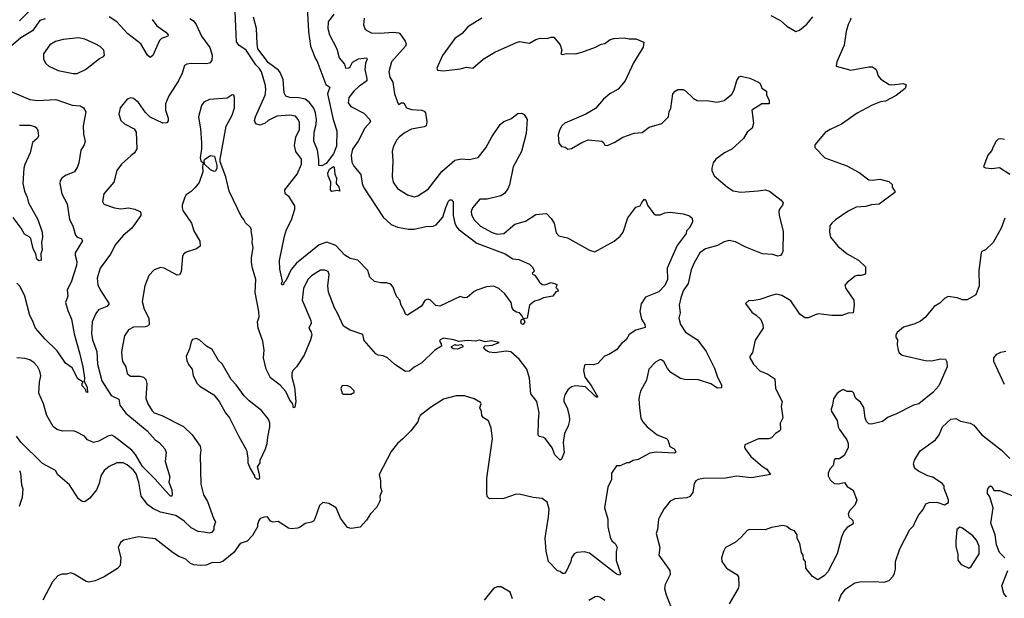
# Model space of a CAD drawing. Extents: x 1246230 to 1426786, y 660032 to 763141.
# Tile 301 of 566: x 1364047 to 1371733, y 678499 to 683012. Entities that reach past the tile are written whole.
import ezdxf

# ---------------------------------------------------------------- set-up
doc = ezdxf.new("R2010")
doc.units = 0

msp = doc.modelspace()

# ---------------------------------------------------------------- linework, layer by layer
at = {"layer": '0CON10XD'}
for points in [[(1366498.8, 683055), (1366454.6, 682995.4), (1366451.2, 682945), (1366463.8, 682893.8), (1366523.1, 682785), (1366540.6, 682715), (1366581.2, 682665), (1366590, 682635), (1366615, 682636.9), (1366625.4, 682645), (1366645, 682682), (1366692.6, 682707.4), (1366754.2, 682714.2), (1366758.1, 682705), (1366745, 682672.5), (1366739.6, 682625), (1366757.5, 682555), (1366755.6, 682535), (1366690.2, 682489.8), (1366655.7, 682455), (1366615.8, 682405), (1366611.4, 682365), (1366631.2, 682335), (1366733.9, 682283.9), (1366780.8, 682235), (1366785.6, 682215), (1366740.5, 682165), (1366688.6, 682065), (1366645, 682001.2), (1366635.4, 681955), (1366640.4, 681900.4), (1366655, 681870), (1366710, 681805), (1366719.6, 681735), (1366731.2, 681705), (1366883.1, 681473.1), (1366945.6, 681415), (1366995.4, 681394.6), (1367081.2, 681378.8), (1367125, 681378.9), (1367218, 681398), (1367275, 681402.5), (1367298.9, 681411.1), (1367349.3, 681470.7), (1367372.4, 681547.6), (1367395, 681598), (1367405, 681607.1), (1367417.1, 681607.1), (1367431.1, 681591.1), (1367430.9, 681485), (1367442.8, 681425), (1367456.8, 681396.8), (1367475, 681376.8), (1367615, 681269.6), (1367835.3, 681185.3), (1367895, 681147.5), (1367941.7, 681141.7), (1368026.7, 681105), (1368046.2, 681085), (1368062.5, 681055), (1368060, 681045), (1368047.5, 681035), (1368053.3, 681025), (1368068.3, 681018.3), (1368103.3, 680965), (1368125, 680946.2), (1368145, 680943.3), (1368195, 680961.9), (1368235, 680948.8), (1368242.5, 680945), (1368232.5, 680922.5), (1368248.3, 680908.3), (1368250, 680895), (1368231.7, 680888.3), (1368207.5, 680855), (1368135, 680842), (1368105, 680826.7), (1368065, 680816.7), (1368025, 680786.7), (1368007.5, 680685), (1367980, 680680), (1367988.8, 680655), (1367976, 680634), (1367965, 680639.2), (1367958.6, 680655), (1367965, 680673.3), (1367980, 680680), (1367967.5, 680705), (1367947.5, 680725), (1367925, 680730), (1367904, 680744), (1367890.7, 680765), (1367882.9, 680805), (1367832.6, 680872.6), (1367785.8, 680915), (1367746.7, 680933.3), (1367691.7, 680928.3), (1367615, 680902.5), (1367595, 680892.5), (1367540, 680845), (1367517, 680843), (1367485, 680852.5), (1367325, 680778.9), (1367295, 680783.3), (1367254.1, 680824.1), (1367235, 680832.5), (1367225, 680830), (1367208.3, 680821.7), (1367182.4, 680777.6), (1367075, 680707.5), (1367057.5, 680715), (1367048, 680745), (1367023.3, 680785), (1367013.3, 680825), (1366989.5, 680849.5), (1366975.7, 680885.7), (1366960.8, 680925), (1366945, 680948), (1366910.8, 680960.8), (1366865, 680959.4), (1366815, 680970.8), (1366780.6, 681005), (1366763.1, 681055), (1366685, 681136), (1366625, 681150), (1366585, 681175.6), (1366515, 681251.4), (1366445, 681277.8), (1366385, 681256.7), (1366206.6, 681113.4), (1366166.1, 681063.9), (1366125, 680975.6), (1366109.2, 680960.8), (1366105, 680947.5), (1366095, 680942.5), (1366090, 680955), (1366097.3, 680972.7), (1366077.5, 681067.5), (1366073.8, 681135), (1366113.6, 681325), (1366130, 681375), (1366169.1, 681450.9), (1366194, 681535), (1366195, 681560), (1366150.5, 681630.5), (1366120, 681655), (1366116.7, 681685), (1366211.7, 681808.3), (1366246.2, 681885), (1366245.4, 681925), (1366202.2, 681985), (1366191.4, 682031.4), (1366202.5, 682095), (1366230, 682155), (1366229.5, 682209.5), (1366220, 682235), (1366199.3, 682259.3), (1366155, 682267.8), (1366055, 682260.4), (1365986.2, 682225), (1365962.5, 682205), (1365925, 682190), (1365890.7, 682200.7), (1365880, 682225), (1365886.2, 682255), (1365962.9, 682425), (1365968.4, 682465), (1365965, 682498), (1365934.8, 682604.8), (1365916.9, 682635), (1365891, 682661), (1365815, 682775.5), (1365757.1, 682815), (1365740.2, 682840.2), (1365723.1, 683195)], [(1366287.4, 683157.4), (1366300.7, 682920.7), (1366315.8, 682805.8), (1366355.9, 682705.9), (1366365.7, 682695), (1366436, 682506), (1366467.5, 682485), (1366450, 682435), (1366494.6, 682234.6), (1366521.1, 682145), (1366520, 682025), (1366496.9, 681965), (1366438.1, 681891.9), (1366405, 681872.9), (1366382.5, 681875), (1366381.8, 681918.2), (1366371.9, 681995), (1366343.6, 682065), (1366346.3, 682136.3), (1366361.3, 682195), (1366364.2, 682235), (1366356.6, 682285), (1366342, 682322), (1366305, 682370), (1366275, 682392.8), (1366225, 682403.1), (1366155.4, 682405.4), (1366124, 682415), (1366111.5, 682441.5), (1366102.9, 682545), (1366081.1, 682601.1), (1366067.5, 682617.5), (1365988, 682675), (1365906.7, 682785), (1365899.5, 682825), (1365895, 682943.3), (1365872.7, 683032.7)], [(1364114.6, 683075), (1364046.1, 683003.9)], [(1364245, 683018), (1364205, 683005.4), (1364145.3, 682924.7), (1364055, 682870.9), (1363981.1, 682805)], [(1367655, 683023.8), (1367545, 682957.5), (1367501.2, 682905), (1367443.3, 682865), (1367347.3, 682732.7), (1367303.3, 682635), (1367307.5, 682617.5), (1367355, 682614), (1367485, 682628), (1367535, 682641.2), (1367585, 682634.3), (1367665, 682705.7), (1367755, 682758.1), (1367925, 682835.7), (1367948, 682842), (1368025, 682828.8), (1368075, 682858.8), (1368110.5, 682869.5), (1368165, 682866.2), (1368195, 682876.7), (1368216.1, 682876.1), (1368265, 682817.5), (1368277.5, 682775), (1368270, 682745), (1368285, 682740), (1368315, 682747.5), (1368385, 682746.7), (1368435, 682758.8), (1368541.7, 682798.3), (1368585, 682821.2), (1368615, 682826.7), (1368655, 682856.7), (1368683.9, 682866.1), (1368765, 682871.2), (1368805, 682863.3), (1368855, 682862.5), (1368917.5, 682837.5), (1368912.3, 682797.7), (1368838, 682675), (1368774, 682535), (1368719.6, 682470.4), (1368653.8, 682435), (1368605, 682393.3), (1368540.5, 682319.5), (1368465, 682276.2), (1368302.5, 682205), (1368278.8, 682185), (1368260.5, 682149.5), (1368251.2, 682115), (1368255, 682050), (1368275, 682022.5), (1368305, 682017.5), (1368325, 682003.3), (1368355, 682006.7), (1368434.3, 682055.7), (1368485, 682076), (1368590, 682065), (1368603.3, 682055), (1368615, 682033.3), (1368635, 682030), (1368693.6, 682056.4), (1368755, 682096.7), (1368843.6, 682126.4), (1368905, 682132.5), (1368960, 682175), (1369058.3, 682201.7), (1369112.5, 682255), (1369117.5, 682295), (1369129.3, 682320.7), (1369144, 682435), (1369162.5, 682455), (1369185, 682466.7), (1369225, 682468.8), (1369245, 682458.8), (1369305, 682400), (1369335, 682383.3), (1369425, 682380), (1369488.3, 682368.3), (1369545, 682382), (1369605, 682430.8), (1369624.2, 682465), (1369645, 682537.5), (1369664.1, 682565.9), (1369675, 682571.2), (1369745, 682555.8), (1369815, 682526.2), (1369825.7, 682515.7), (1369838.8, 682478.8), (1369877.5, 682455), (1369877, 682423), (1369896.2, 682385), (1369897.5, 682355), (1369840, 682355), (1369762.9, 682307.1), (1369776, 682205), (1369765, 682166.7), (1369725, 682133.8), (1369696, 682085), (1369605, 682002), (1369548.8, 681975), (1369481.2, 681925), (1369458.8, 681895), (1369450, 681855), (1369450, 681835), (1369466.7, 681795), (1369571.2, 681705), (1369615, 681677.5), (1369675, 681667.8), (1369811.9, 681678.1), (1369865, 681686.2), (1369900.8, 681675), (1369991.2, 681605), (1370006.2, 681585), (1370001.2, 681565), (1369976.9, 681533.1), (1369971.4, 681515), (1369974, 681485), (1370006.1, 681363.9), (1370002.5, 681205), (1369995.8, 681185), (1369985, 681173.1), (1369965, 681166.9), (1369925, 681181.5), (1369845, 681186.9), (1369715, 681238.5), (1369635, 681279.5), (1369585, 681289.4), (1369545, 681280.6), (1369495, 681250), (1369398.8, 681225), (1369356.4, 681193.6), (1369312.5, 681115), (1369288.3, 681061.7), (1369265.4, 680954.6), (1369225, 680896), (1369206.7, 680843.3), (1369195.5, 680785), (1369202.5, 680725), (1369192.5, 680685), (1369204.2, 680635), (1369244.6, 680574.6), (1369338.6, 680515), (1369404.5, 680424.5), (1369470, 680295), (1369493.3, 680225), (1369524, 680165), (1369525, 680140), (1369495, 680138.9), (1369440.9, 680170.9), (1369345, 680202.3), (1369235, 680205.4), (1369205, 680213.6), (1369129.9, 680259.9), (1369102.4, 680292.4), (1369074.2, 680345), (1369055, 680360), (1369045, 680360.8), (1369009.7, 680340.3), (1368958.6, 680285), (1368938.8, 680201.2), (1368893.3, 680115), (1368886, 680084), (1368878.8, 680055), (1368883.8, 679985), (1368895.8, 679905), (1368912, 679875), (1368945.8, 679835.8), (1369023.8, 679775), (1369096.7, 679745), (1369106.2, 679735), (1369122.5, 679682.5), (1369155.3, 679665.3), (1369168.1, 679641.9), (1369166.2, 679635), (1369155, 679631.2), (1369015, 679639.4), (1368965, 679630), (1368875, 679581.2), (1368835, 679573.3), (1368805, 679556.7), (1368783.6, 679556.4), (1368735, 679533.3), (1368705, 679532.5), (1368666.2, 679475), (1368666, 679425), (1368638, 679365), (1368612.5, 679205), (1368636.7, 679115), (1368638.6, 679055), (1368655.8, 678975), (1368668, 678948), (1368696.2, 678925), (1368710, 678895), (1368703.8, 678865), (1368703.9, 678793.9), (1368737.7, 678692.3), (1368731.7, 678678.3), (1368705, 678686), (1368495, 678851.8), (1368455, 678861.9), (1368395, 678855.8), (1368375, 678846), (1368354.3, 678815), (1368348.1, 678785), (1368313.6, 678706.4), (1368298.3, 678691.7), (1368285, 678692.5), (1368265, 678707.5), (1368243.9, 678713.9), (1368175, 678786.7), (1368157.6, 678867.6), (1368147.9, 678967.9), (1368175.5, 679135), (1368178.9, 679195), (1368165, 679248.8), (1368125, 679276), (1368055, 679284.3), (1367945, 679310), (1367915, 679308), (1367825, 679278), (1367713.9, 679273.9), (1367695, 679292.5), (1367692, 679315), (1367693.1, 679435), (1367737.5, 679745), (1367726.7, 679825), (1367705, 679882.5), (1367667.7, 679907.7), (1367653.8, 679925), (1367651.2, 679955), (1367638.8, 679985), (1367648, 680015), (1367643.8, 680025), (1367595, 680055.8), (1367518.8, 680078.8), (1367455, 680078), (1367355, 680052), (1367253.9, 679986.1), (1367174, 679925), (1367161.2, 679905), (1367153.8, 679875), (1367099.2, 679805), (1367038.3, 679741.7), (1366995, 679706.7), (1366947.3, 679642.7), (1366852.5, 679465), (1366863.3, 679415), (1366863.3, 679365), (1366872.5, 679335), (1366858.8, 679295), (1366860, 679265), (1366853.6, 679246.4), (1366835, 679210), (1366785, 679157.5), (1366755, 679107.5), (1366705, 679053.3), (1366635, 679043.3), (1366605, 679050), (1366551.2, 679125), (1366517.5, 679205), (1366458.8, 679238.8), (1366413.9, 679246.1), (1366386.4, 679223.6), (1366350.7, 679119.3), (1366339.3, 679100.7), (1366325, 679092.5), (1366275, 679083.3), (1366236.1, 679053.9), (1366215, 679046.7), (1366165, 679040), (1366145, 679046.2), (1366065, 679097.5), (1366025, 679092.5), (1366005, 679100), (1365980, 679135), (1365955, 679132.5), (1365925, 679120), (1365913.3, 679105), (1365902.5, 679075), (1365902.5, 679055), (1365865, 678987.5), (1365822.5, 678945), (1365768.8, 678925), (1365718, 678855), (1365635, 678788), (1365611.7, 678778.3), (1365545, 678774.2), (1365501.7, 678758.3), (1365455, 678754), (1365405, 678760), (1365380.3, 678770.3), (1365344.1, 678804.1), (1365290, 678825), (1365245, 678854), (1365105, 678962), (1364975, 678978.8), (1364857.3, 678952.7), (1364833.8, 678935), (1364816.2, 678895), (1364837.1, 678815), (1364830, 678755), (1364809.1, 678730.9), (1364705, 678666), (1364635, 678634), (1364585, 678623.8), (1364565, 678630), (1364477.5, 678685), (1364445, 678696.2), (1364413, 678687), (1364375, 678686.7), (1364345, 678673.3), (1364302.7, 678627.3), (1364226.7, 678485)], [(1366734.3, 683025), (1366731.2, 682971.2), (1366743.8, 682935), (1366790.9, 682910.9), (1366855, 682907.1), (1366965, 682915.8), (1367005, 682910), (1367015, 682903.8), (1367055.7, 682845), (1367062.9, 682825), (1367058.6, 682805), (1366948.1, 682685), (1366928.2, 682605), (1366936.7, 682565), (1366960, 682525), (1366973.2, 682433.2), (1367000, 682355), (1367005, 682351.9), (1367025, 682363.1), (1367044.4, 682364.4), (1367065, 682325.8), (1367105, 682312.9), (1367185.6, 682305.6), (1367205, 682298), (1367214, 682285), (1367226, 682215), (1367220, 682185), (1367203, 682177), (1367105, 682159.5), (1367055, 682133.1), (1367010.9, 682099.1), (1366988.3, 682071.7), (1366960.9, 682019.1), (1366953.2, 681983.2), (1366958.6, 681915), (1366954.1, 681785.9), (1366962.5, 681745), (1366996, 681695), (1367075, 681646.7), (1367125, 681630), (1367155, 681637.5), (1367235, 681690), (1367341.8, 681828.2), (1367443.4, 681916.6), (1367495, 681927.1), (1367555, 681920.8), (1367625, 681936.9), (1367685, 682014), (1367731.5, 682098.5), (1367797.5, 682195), (1367825, 682217.5), (1367880.7, 682239.3), (1367935, 682280), (1367963, 682283), (1367985, 682272.5), (1368007.5, 682235), (1367998.9, 682125), (1367962.5, 681985), (1367900, 681865), (1367870, 681725), (1367857.3, 681692.7), (1367832.2, 681657.8), (1367802.1, 681637.9), (1367695, 681611.8), (1367638.2, 681611.8), (1367582.5, 681545), (1367570.8, 681515), (1367573.3, 681493.3), (1367592.5, 681455), (1367645, 681402.9), (1367735, 681351.8), (1367775, 681340.4), (1367826.2, 681345), (1367913, 681417), (1367995, 681440), (1368075, 681492), (1368159.3, 681499.3), (1368195, 681462.5), (1368218.8, 681425), (1368235, 681350), (1368255, 681327.5), (1368321.7, 681311.7), (1368495, 681215.8), (1368535, 681200.8), (1368685.9, 681284.1), (1368735, 681322.9), (1368756.5, 681355), (1368795, 681465.8), (1368855, 681550), (1368889.5, 681560.5), (1368902.7, 681587.3), (1368925, 681612.5), (1368933.6, 681603.6), (1368946.4, 681566.4), (1368997.1, 681497.1), (1369009.2, 681489.2), (1369045, 681490.8), (1369083.2, 681506.8), (1369125, 681510.8), (1369225, 681498.1), (1369275, 681481.4), (1369296.2, 681465), (1369297.5, 681435), (1369277.7, 681392.3), (1369252.5, 681365), (1369248.8, 681345), (1369177.9, 681252.1), (1369148.8, 681181.2), (1369101.1, 681075), (1369104.6, 680985.4), (1369082.4, 680937.6), (1369035, 680890.4), (1368932, 680848), (1368897.1, 680795), (1368886.9, 680735), (1368900.8, 680675), (1368925.7, 680635), (1368929.2, 680610.8), (1368855, 680590.8), (1368805, 680556.7), (1368780, 680515), (1368743.6, 680486.4), (1368705, 680436.7), (1368645, 680401.2), (1368611.2, 680388.8), (1368559.6, 680330.4), (1368525, 680320.9), (1368466.8, 680323.2), (1368455, 680317.5), (1368446.5, 680275), (1368457.5, 680225), (1368508.8, 680158.8), (1368557, 680073), (1368555, 680064.4), (1368539.2, 680075), (1368462.1, 680147.9), (1368385, 680156.9), (1368355, 680149.6), (1368324.4, 680125), (1368302.2, 680085), (1368293.5, 680055), (1368294.4, 680035), (1368321.1, 679985), (1368335.8, 679925), (1368338, 679885), (1368328.8, 679845), (1368298.8, 679785), (1368290, 679715), (1368296.2, 679635), (1368275.9, 679584.1), (1368265, 679577.5), (1368225, 679618.6), (1368203.5, 679673.5), (1368152, 679742), (1368135, 679754.2), (1368105, 679761.2), (1368095, 679772.5), (1368095.3, 679885), (1368102, 679945), (1368084.5, 680034.5), (1368037.5, 680095), (1368026.9, 680215), (1368005, 680285.8), (1367944.4, 680364.4), (1367880.7, 680420.7), (1367845, 680426.7), (1367753, 680413), (1367715, 680417.5), (1367695, 680427.5), (1367672.5, 680445), (1367670, 680455), (1367681.2, 680468.8), (1367735, 680473.8), (1367790, 680495), (1367726.4, 680506.4), (1367680.5, 680500.5), (1367635, 680511.4), (1367605, 680505.6), (1367545, 680508.6), (1367475, 680502.5), (1367435, 680515.7), (1367355, 680528.6), (1367330, 680515), (1367323.8, 680505), (1367337.5, 680485), (1367340, 680465), (1367286.6, 680433.4), (1367185, 680335.7), (1367125, 680300.8), (1367088.3, 680271.7), (1367058.8, 680268.8), (1366975, 680321.4), (1366918.8, 680375), (1366885, 680389.2), (1366845, 680394.3), (1366826.2, 680405), (1366735, 680510), (1366725.6, 680555.6), (1366625, 680590.6), (1366575, 680622.5), (1366526.2, 680723.8), (1366504.4, 680765), (1366457.3, 680887.3), (1366451.4, 680935), (1366463.1, 681025), (1366455, 681047.5), (1366428.9, 681058.9), (1366395, 681057.5), (1366324.2, 681015), (1366295, 680985.8), (1366261.9, 680915), (1366252.9, 680825), (1366319.2, 680665), (1366320.8, 680645), (1366304.2, 680605), (1366322, 680575), (1366325.9, 680554.1), (1366316, 680515), (1366268, 680395), (1366206.2, 680305), (1366178.8, 680275), (1366170.8, 680255), (1366170.8, 680225), (1366191.4, 680145), (1366201.9, 680035), (1366195, 679990), (1366185, 679983.8), (1366177.5, 680015), (1366154.2, 680044.2), (1366125, 680110.8), (1366080.9, 680160.9), (1366005, 680219.2), (1365971.2, 680285), (1365950.9, 680375), (1365953.9, 680435), (1365945.6, 680505), (1365907.5, 680605), (1365903.1, 680655), (1365915.4, 680695), (1365913.8, 680735), (1365885.4, 680885), (1365888.9, 680985), (1365862.9, 681075), (1365857.3, 681117.3), (1365857.1, 681155), (1365870, 681235), (1365861.4, 681275), (1365864.3, 681305.7), (1365853.3, 681365), (1365856.2, 681375), (1365846.7, 681395), (1365808.8, 681428.8), (1365796.7, 681455), (1365775, 681480), (1365680.5, 681675), (1365656.2, 681786.2), (1365612.5, 681902.5), (1365610.8, 681925), (1365657.6, 682182.4), (1365705, 682266.7), (1365724, 682325), (1365723.8, 682405), (1365717.5, 682425), (1365705, 682426.7), (1365665, 682400), (1365529.5, 682390.5), (1365485, 682370), (1365465, 682342.5), (1365441.2, 682255), (1365457.5, 682157.5), (1365465.8, 682054.2), (1365465.7, 682005), (1365454.2, 681934.2), (1365461.7, 681911.7), (1365480, 681895), (1365473.3, 681865), (1365476.4, 681826.4), (1365447, 681743), (1365417, 681703), (1365385, 681673.3), (1365346.7, 681645), (1365335, 681627.5), (1365313.9, 681566.1), (1365313.8, 681545), (1365321.2, 681525), (1365387.5, 681425), (1365407.1, 681365), (1365452, 681285), (1365456.2, 681245), (1365427.5, 681225), (1365345, 681200), (1365325, 681183.3), (1365316.2, 681165), (1365308, 681045), (1365295, 681022.5), (1365275, 681018.8), (1365175, 681073.8), (1365145, 681080), (1365095, 681060), (1365055, 681017.5), (1365024.3, 680935.7), (1365001.9, 680815), (1365018.1, 680755), (1365054.4, 680685), (1365056, 680635), (1365045, 680622), (1365025, 680617.1), (1364935, 680614.3), (1364897.2, 680592.8), (1364865.7, 680545), (1364847.3, 680452.7), (1364841.9, 680415), (1364845.8, 680365), (1364850, 680345), (1364875.8, 680305), (1364885, 680253.3), (1364911.7, 680231.7), (1364985, 680231.1), (1365012.7, 680222.7), (1365032.5, 680205), (1365040, 680175), (1365030.8, 680060.8), (1365048, 680015), (1365081.2, 679961.2), (1365097.5, 679945), (1365155, 679925.6), (1365325, 679838.1), (1365393.9, 679773.9), (1365455.4, 679685.4), (1365461.1, 679655), (1365455.5, 679615), (1365459.6, 679389.6), (1365481.9, 679305), (1365512.6, 679252.6), (1365561.2, 679115), (1365573.8, 679095), (1365561.2, 679055), (1365561.2, 679035), (1365547, 679013), (1365525, 679008), (1365485, 679014), (1365439.5, 679019.5), (1365385, 679049.2), (1365330.9, 679100.9), (1365265.8, 679145.8), (1365145, 679171.2), (1365085, 679200), (1365046.6, 679226.6), (1364994.6, 679295), (1364976.2, 679405), (1364955, 679470), (1364935, 679497.3), (1364885, 679540), (1364855, 679555.7), (1364804.5, 679555.5), (1364745, 679525.7), (1364705, 679495.7), (1364680.9, 679455), (1364667.9, 679395), (1364646.2, 679345), (1364595, 679279.5), (1364555, 679251.8), (1364535, 679254.6), (1364504.5, 679275), (1364435, 679384), (1364345, 679461.2), (1364325, 679496.7)], [(1365375, 683022.9), (1365403.6, 683003.6), (1365424.5, 682974.5), (1365466.7, 682885), (1365530, 682795), (1365550, 682735), (1365545.8, 682694.2), (1365527, 682673), (1365505, 682667.5), (1365385, 682670.6), (1365352.5, 682665), (1365334, 682655), (1365314.4, 682595.6), (1365285.4, 682534.6), (1365211.5, 682418.5), (1365185.8, 682355), (1365185.7, 682305.7), (1365206, 682245), (1365205.8, 682224.2), (1365195, 682207.5), (1365165, 682206.2), (1365065, 682252), (1365027.6, 682287.6), (1364975, 682366.2), (1364935, 682396.7), (1364915, 682403.3), (1364885, 682393.3), (1364830, 682325), (1364819.2, 682275), (1364835.9, 682225.9), (1364865, 682198.8), (1364940.5, 682160.5), (1364956.2, 682135), (1364960.8, 682005), (1364944, 681975), (1364915, 681949.2), (1364842, 681885), (1364804.3, 681835.7), (1364780.8, 681745), (1364704, 681655), (1364694.2, 681594.2), (1364704.1, 681574.1), (1364786.1, 681543.9), (1364835, 681535.7), (1364895, 681545.6), (1364946.1, 681533.9), (1364983.8, 681515), (1364991.2, 681505), (1364993.3, 681485), (1364920.8, 681385), (1364855, 681329.2), (1364795, 681258), (1364756.3, 681183.7), (1364675, 681073.3), (1364651.4, 680995), (1364657.1, 680945), (1364675.7, 680905), (1364745.8, 680795), (1364728, 680775), (1364662.1, 680747.9), (1364640.4, 680719.6)], [(1365080.5, 683015), (1365116.7, 682965), (1365188.1, 682915), (1365205.8, 682895), (1365202, 682885), (1365154.2, 682865), (1365138.6, 682851.4), (1365085, 682733.3), (1365065, 682716.7), (1365045, 682736.7), (1364992, 682825), (1364890.9, 682900.9), (1364805, 682995.4), (1364745, 683034.7)], [(1369910, 683045), (1369986.1, 683006.1), (1370035, 682962.5), (1370105, 682920), (1370135, 682932), (1370191.2, 682978.8), (1370237.5, 683035)], [(1370533.8, 683025), (1370530, 683005), (1370512.5, 682975), (1370498.8, 682921.2), (1370482, 682815), (1370424, 682685), (1370420.7, 682650.7), (1370535, 682620), (1370674.1, 682645.9), (1370705, 682644), (1370731.2, 682625), (1370749.2, 682575), (1370768.6, 682548.6), (1370835, 682507.5), (1370855, 682504.3), (1370945, 682513.8), (1370966.7, 682505), (1370960, 682475), (1370888.3, 682421.7), (1370805, 682377.1), (1370765, 682370.6), (1370700, 682345), (1370585, 682284.2)], [(1364465, 682592.5), (1364495, 682594), (1364560, 682625), (1364669.3, 682710.7), (1364700, 682725), (1364707.5, 682735), (1364702.5, 682775), (1364675, 682802.5), (1364641.7, 682821.7), (1364555, 682860.8), (1364505, 682871.4), (1364385, 682858.9), (1364325, 682842.9), (1364282.4, 682817.6), (1364231.2, 682745), (1364233.3, 682705), (1364250.5, 682670.5), (1364275, 682648.8), (1364347.5, 682615), (1364465, 682592.5)], [(1363953, 682463), (1364125, 682389.4), (1364185, 682381.1), (1364329.8, 682389.8), (1364455, 682344.4), (1364519.7, 682339.7), (1364545, 682323.8), (1364564.1, 682294.1), (1364543.3, 682185), (1364545, 682120), (1364558.3, 682061.7), (1364550, 682035), (1364523.1, 681995), (1364507.1, 681897.1), (1364496.6, 681863.4), (1364475, 681826), (1364405, 681798), (1364375, 681776.2), (1364362, 681755), (1364359.2, 681735), (1364376, 681655), (1364417.1, 681575), (1364434.4, 681455), (1364460.8, 681405), (1364482.7, 681332.7), (1364495, 681316.2), (1364526.7, 681305), (1364537.3, 681287.3), (1364480.8, 681195), (1364479.6, 681175), (1364491.9, 681125), (1364489, 681095), (1364448.8, 680965), (1364416.7, 680905), (1364422.9, 680855), (1364404.5, 680805), (1364421.5, 680745), (1364452.2, 680675), (1364472.3, 680562.3), (1364512.8, 680412.8), (1364540.4, 680305), (1364551.5, 680215), (1364548.8, 680188.8), (1364574.4, 680145), (1364575.6, 680105), (1364565, 680107.5), (1364562.5, 680125), (1364535.4, 680155), (1364534.5, 680175.5), (1364541.2, 680185), (1364499.7, 680209.7), (1364455, 680297.1), (1364405, 680334), (1364338.5, 680428.5), (1364245, 680520), (1364168.9, 680605), (1364147.5, 680665), (1364125.6, 680705), (1364086.6, 680856.6), (1364050.5, 680930.5), (1364025, 680957.5)], [(1370585, 682284.2), (1370462.7, 682197.3), (1370373, 682157), (1370335, 682132.5), (1370252.5, 682035), (1370252.5, 682015), (1370332.5, 681935), (1370502.2, 681872.2), (1370600.9, 681820.9), (1370675, 681763.8), (1370705, 681761.2), (1370761.7, 681768.3), (1370830.7, 681750.7), (1370857, 681727), (1370857.5, 681705), (1370877.5, 681675), (1370877.5, 681665), (1370755, 681574), (1370695, 681569.2), (1370650, 681555), (1370575, 681550), (1370515, 681518.6), (1370415, 681451.4), (1370385.8, 681425), (1370371.4, 681405), (1370368, 681355), (1370376, 681315), (1370434.2, 681245), (1370505, 681186.2), (1370595, 681136.7), (1370650, 681085), (1370650, 681035), (1370642.5, 681025), (1370615, 681016.2), (1370585, 681018), (1370569.3, 681010.7), (1370505, 680962.5), (1370488.3, 680941.7), (1370496.7, 680915), (1370558, 680825), (1370561.2, 680785), (1370553.3, 680726.7), (1370515, 680722), (1370465, 680704), (1370385, 680705.8), (1370282.3, 680717.7), (1370255, 680711.2), (1370205, 680686.2), (1370175, 680686.2), (1370135.6, 680715.6), (1370065, 680818), (1369995, 680862), (1369955, 680870), (1369915, 680862), (1369825, 680830), (1369765, 680820), (1369738.3, 680821.7), (1369711.7, 680798.3), (1369761.7, 680731.7), (1369795, 680706.2), (1369832.7, 680672.7), (1369848.8, 680635), (1369851.2, 680605), (1369787, 680513), (1369766.2, 680415), (1369746.7, 680385), (1369746.7, 680375), (1369774.4, 680324.4), (1369825, 680273.8), (1369886.1, 680246.1), (1369940.7, 680210.7), (1369947.5, 680135), (1369998.5, 680035), (1369990.8, 679995), (1370004.2, 679905.8), (1369981.9, 679865), (1369984.5, 679815.5), (1369980, 679805), (1369945.4, 679784.6), (1369915, 679750), (1369895, 679741.4), (1369815, 679743.8), (1369706.7, 679695), (1369703.6, 679676.4), (1369708.8, 679665), (1369753.8, 679605), (1369845, 679526), (1369878.8, 679505), (1369907.5, 679465), (1369758.3, 679438.3), (1369645, 679450.6), (1369555, 679436.4), (1369385, 679432.5), (1369342.5, 679425), (1369325.8, 679414.2), (1369312, 679395), (1369300, 679325), (1369277, 679293), (1369255, 679281.4), (1369160, 679275), (1369125, 679256.2), (1369076, 679195), (1369043.2, 679136.8), (1369034.4, 679115.6), (1369024.3, 679035), (1369014.3, 679005), (1369043.1, 678895), (1369035.7, 678835), (1369122, 678715), (1369123.8, 678685), (1369084, 678605), (1369080, 678575), (1369093.1, 678525), (1369152.5, 678375)], [(1364045, 682190.4), (1364125, 682190), (1364165, 682178.1), (1364181.2, 682165), (1364188.8, 682148.8), (1364194, 682105), (1364184.2, 682085.8), (1364146, 682054), (1364129.2, 681975), (1364086.9, 681883.1), (1364078.8, 681855), (1364070.6, 681735), (1364083.5, 681675), (1364105, 681628), (1364115.4, 681585), (1364187.9, 681455), (1364221.9, 681355), (1364224.3, 681315), (1364215.6, 681275), (1364223, 681217), (1364212.2, 681185), (1364214.2, 681135.8), (1364195, 681132.5), (1364180.8, 681145), (1364172.2, 681185), (1364152.6, 681225), (1364133.5, 681305), (1364119.5, 681319.5), (1364085, 681338.6), (1364057.4, 681387.4), (1363995, 681468.6)], [(1371735, 682077.5), (1371705, 682084.2), (1371685, 682081.2), (1371668, 682065), (1371642.5, 682015), (1371635, 681993.3), (1371602.9, 681955), (1371570, 681865), (1371585, 681856.7), (1371635, 681851.2), (1371695, 681858.8), (1371777, 681807)], [(1365565, 681827.5), (1365535, 681842.5), (1365490, 681885), (1365487.5, 681915), (1365492.5, 681925), (1365535, 681952.5), (1365567, 681947), (1365586.7, 681875), (1365586.4, 681853.6), (1365575, 681830), (1365565, 681827.5)], [(1366483.1, 681673.1), (1366472, 681685), (1366474.2, 681745), (1366454.5, 681794.5), (1366452.8, 681815), (1366465, 681846.5), (1366495, 681866.7), (1366501.7, 681861.7), (1366506.5, 681806.5), (1366520.6, 681775), (1366518, 681735), (1366538.6, 681705), (1366545, 681673.8), (1366525, 681680.8), (1366483.1, 681673.1)], [(1371736.7, 681465), (1371708.8, 681385), (1371646.7, 681275), (1371585, 681217.5), (1371557.5, 681205), (1371552.5, 681195), (1371533.8, 681055), (1371536.2, 680935), (1371510, 680865), (1371443.6, 680826.4), (1371405, 680826.7), (1371365, 680843.3), (1371295, 680852.5), (1371265, 680837.5), (1371228.8, 680801.2), (1371185.8, 680774.2), (1371115, 680688.8), (1371079.4, 680660.6), (1371035, 680640), (1370946.7, 680613.3), (1370895, 680572.5), (1370886.7, 680555), (1370887, 680537), (1370900, 680515), (1370896, 680475), (1370903.3, 680435), (1370912.7, 680412.7), (1370935, 680396.2), (1371115, 680354.2), (1371165, 680350), (1371237, 680367), (1371273, 680363), (1371283, 680343), (1371286.2, 680305), (1371221.2, 680155), (1371173.8, 680105), (1371066.7, 680015), (1371024.5, 680005.5), (1370885, 679934.2), (1370825, 679910.8), (1370781.7, 679878.3), (1370696.4, 679856.4), (1370675, 679860), (1370657.1, 679877.1), (1370647, 679907), (1370635, 679987.5), (1370608.8, 680028.8), (1370575.8, 680055.8), (1370566.7, 680073.3), (1370558.3, 680098.3), (1370545, 680111.2), (1370505, 680112.5), (1370475, 680127.5), (1370455, 680117.5), (1370425, 680093.3), (1370400, 680055), (1370392.5, 680005), (1370380, 679975), (1370384, 679955), (1370428, 679885), (1370436.2, 679835), (1370446.2, 679815), (1370503.9, 679733.9), (1370513.8, 679705), (1370513.9, 679676.1), (1370485.7, 679614.3), (1370445, 679587.5), (1370415, 679587.5), (1370405, 679580), (1370396.7, 679535), (1370370, 679505), (1370357.5, 679475), (1370356.7, 679455), (1370372.7, 679422.7), (1370405, 679394.2), (1370435, 679391.4), (1370485, 679403.3), (1370505, 679370), (1370553, 679343), (1370581.2, 679265), (1370566.2, 679225), (1370525, 679180), (1370514.2, 679155), (1370518.6, 679135), (1370549.2, 679105), (1370552.9, 679085), (1370545, 679073.5), (1370505, 679051.2), (1370479.7, 679020.3), (1370461.9, 678975), (1370427.5, 678845), (1370354, 678706), (1370327.5, 678675), (1370277, 678643), (1370235, 678667.5), (1370184.2, 678735), (1370180, 678785), (1370166.2, 678805), (1370161.2, 678835), (1370148.8, 678855), (1370136.2, 678925), (1370116.7, 678965), (1370116.7, 678995), (1370095, 679023.8), (1370062.5, 679035), (1370035, 679058.8), (1370005, 679066.2), (1369915, 679050), (1369865, 679033.3), (1369745, 679036.2), (1369725, 679027.5), (1369681.7, 678978.3), (1369632.5, 678935), (1369557.5, 678895), (1369540, 678865), (1369523.8, 678815), (1369528, 678785), (1369563.8, 678735), (1369645, 678683.3), (1369656.7, 678665), (1369660, 678595), (1369653.8, 678575), (1369583.8, 678455)], [(1364640.4, 680719.6), (1364613.5, 680655), (1364607.9, 680565), (1364616.1, 680516.1), (1364648.8, 680425), (1364652.9, 680325), (1364688.6, 680195), (1364761.3, 680081.3), (1364821.1, 680051.1), (1364827.1, 680005), (1364873.9, 679943.9), (1365041.4, 679805), (1365103.7, 679733.7), (1365135, 679714.3), (1365178.6, 679665), (1365189.2, 679635), (1365182, 679565), (1365218.8, 679445), (1365211.2, 679405), (1365233.4, 679345), (1365236, 679305), (1365234.1, 679295.9), (1365225, 679294.5), (1365181.7, 679338.3), (1365105, 679428.9), (1365005, 679527.1), (1364950.4, 679620.4), (1364923.2, 679653.2), (1364785, 679761.9), (1364765, 679770.3), (1364735.3, 679764.7), (1364665, 679725.6), (1364624, 679714), (1364575, 679733.8), (1364552.3, 679762.3), (1364487.3, 679797.3), (1364463.9, 679803.9), (1364381.7, 679801.7), (1364336.7, 679816.7), (1364307.9, 679837.9), (1364258.1, 679925), (1364232.5, 680015), (1364195, 680100), (1364200, 680185), (1364212.5, 680235), (1364205, 680270), (1364185, 680307.5), (1364160.8, 680335), (1364125, 680358.9), (1364090.2, 680370.2), (1364025, 680374.4)], [(1365915, 679430), (1365920, 679435), (1365917.5, 679465), (1365902.5, 679525), (1365922.5, 679555), (1365922.5, 679575), (1365966, 679665), (1365978.8, 679705), (1365982.5, 679755), (1365999.2, 679835), (1365998, 679865), (1365988, 679895), (1365933.3, 679965), (1365838.1, 680038.1), (1365797.7, 680077.7), (1365736.2, 680165), (1365696.7, 680205), (1365626.9, 680326.9), (1365598.8, 680355), (1365549.1, 680439.1), (1365505.9, 680465.9), (1365453, 680513), (1365426.4, 680526.4), (1365395, 680517.5), (1365385, 680500), (1365371.2, 680445), (1365346.2, 680385), (1365351.2, 680355), (1365365, 680322.5), (1365393.3, 680285), (1365401.2, 680235), (1365432.5, 680175), (1365453.9, 680153.9), (1365562.5, 680085), (1365604.1, 680034.1), (1365654.3, 679944.3), (1365685, 679907.5), (1365753.8, 679765), (1365816.2, 679655), (1365827.5, 679595), (1365827.5, 679555), (1365845, 679510), (1365880, 679455), (1365880, 679445), (1365895, 679430), (1365915, 679430)], [(1367465, 680443.3), (1367430, 680445), (1367417.5, 680455), (1367418.3, 680461.7), (1367445, 680477.5), (1367455, 680472.5), (1367495, 680477.5), (1367507, 680467), (1367505, 680460), (1367465, 680443.3)], [(1371735, 680167.5), (1371650, 680345), (1371651.2, 680375), (1371675, 680403.8), (1371705, 680420), (1371745, 680425.8)], [(1366635, 680090), (1366645, 680100), (1366658.3, 680101.7), (1366658.3, 680118.3), (1366630, 680145), (1366607, 680157), (1366565, 680160), (1366553.8, 680135), (1366565, 680100), (1366575, 680090), (1366635, 680090)], [(1370441.2, 678475), (1370458.8, 678525), (1370495, 678573.3), (1370565, 678618.8), (1370605, 678626.2), (1370715, 678630), (1370795, 678623.3), (1370833, 678637), (1370865, 678672.5), (1370876.2, 678695), (1370883.8, 678725), (1370884.1, 678785.9), (1370916, 678885), (1370995.8, 679034.2), (1371023.8, 679065), (1371038.6, 679101.4), (1371065, 679150), (1371098.3, 679191.7), (1371120, 679235), (1371147, 679247), (1371205, 679247.5), (1371265, 679227.5), (1371296.7, 679245), (1371296.4, 679266.4), (1371262.5, 679355), (1371262.5, 679375), (1371246.7, 679395), (1371175, 679443.8), (1371135, 679453.8), (1371061.7, 679491.7), (1371035, 679512.5), (1371023.8, 679545), (1371031.2, 679575), (1371075, 679650), (1371195, 679736), (1371224, 679775), (1371251.2, 679835), (1371315, 679896.7), (1371355, 679900), (1371391.2, 679881.2), (1371465, 679863.8), (1371495, 679848.8), (1371555, 679776.2), (1371711.2, 679655), (1371775, 679588)], [(1364325, 679496.7), (1364225, 679550.6), (1364055, 679716), (1364022.9, 679762.9)], [(1364046, 679495), (1364053.8, 679475), (1364061.2, 679385), (1364072.3, 679352.3), (1364066.1, 679286.1), (1364043.3, 679215)], [(1371736.7, 678815), (1371696.3, 678856.3), (1371670.5, 678915), (1371660.7, 678995), (1371628.7, 679085), (1371644.5, 679205), (1371619.2, 679289.2), (1371602.5, 679315), (1371602, 679345), (1371611.2, 679368.8), (1371625, 679376.7), (1371637.1, 679367.1), (1371650.5, 679340.5), (1371695, 679340.8), (1371845, 679280.6)], [(1371455, 678733.3), (1371475, 678746.7), (1371535.8, 678845), (1371535.6, 678905.6), (1371515, 678953.3), (1371486.2, 678985), (1371405, 679046.7), (1371385, 679052.5), (1371362.5, 679035), (1371353.3, 678945), (1371353.8, 678905), (1371369.5, 678839.5), (1371368.8, 678795), (1371395, 678763.3), (1371455, 678733.3)], [(1371750.6, 678510.6), (1371730, 678535), (1371714.2, 678595), (1371760, 678715)], [(1367894.3, 678495), (1367875, 678547.5), (1367805, 678588), (1367775, 678587.5), (1367746, 678574), (1367671.2, 678485)], [(1368615, 678481.2), (1368575, 678508), (1368555, 678513.8), (1368539.5, 678510.5), (1368489.7, 678480.3)]]:
    msp.add_lwpolyline(points, dxfattribs=at)

doc.saveas('drawing.dxf')
